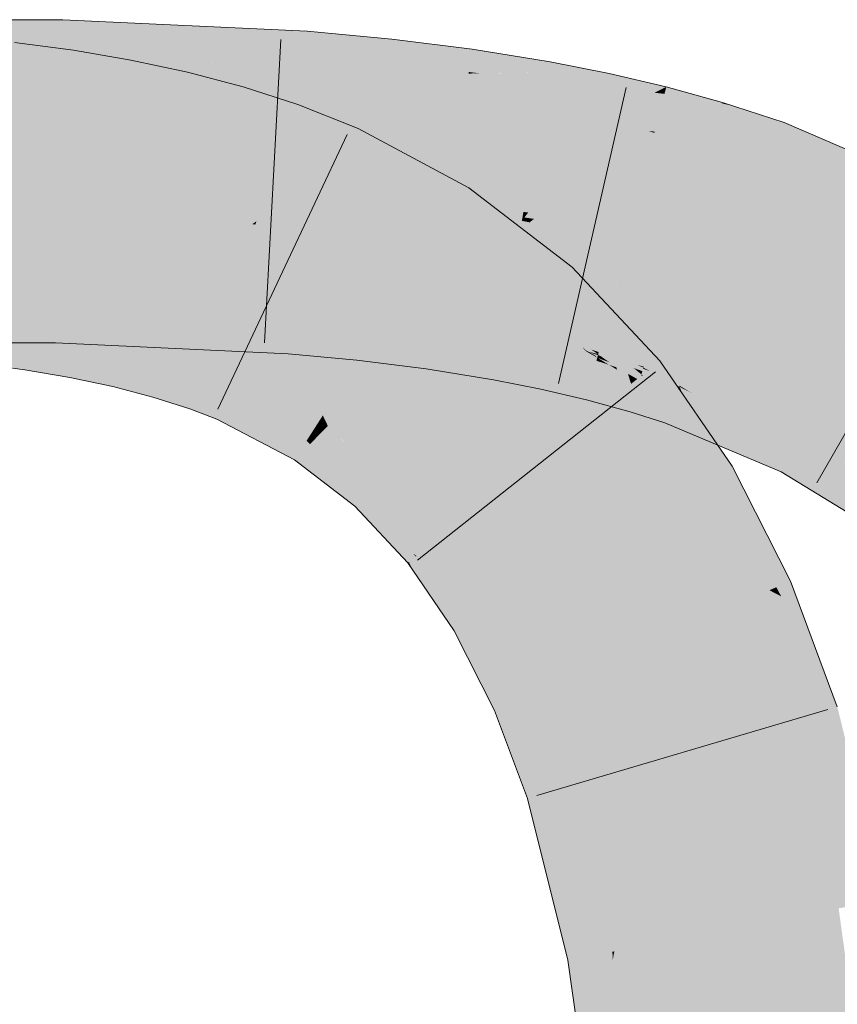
# Model space of a CAD drawing. Extents: x -620 to 3480, y 62 to 1112.
# Tile 272 of 288: x 200.431 to 201.063, y 943.365 to 944.127. Entities that reach past the tile are written whole.
import ezdxf

# ---------------------------------------------------------------- set-up
doc = ezdxf.new("R2010")
doc.units = 0
doc.layers.get('0').update_dxf_attribs({"lineweight": 13})
doc.layers.add('E_Leerrohr 25-A06GA2TQ8I', color=7, linetype='Continuous', lineweight=9, true_color=0xff8000)
doc.layers.add('E_Leerrohr 25-Shading', color=7, linetype='Continuous', lineweight=9, true_color=0xff8000)

# ---------------------------------------------------------------- blocks, each defined once
blk = doc.blocks.new('Shading-A06GA2BD8I', base_point=(267.54669, 773.50897))
at = {"layer": 'E_Leerrohr 25-Shading', "color": 34, "true_color": 0xb05800}
for points in [[(200.42567, 944.12732), (200.33728, 944.09076), (200.46324, 944.09241), (200.43652, 944.0907)], [(200.42567, 944.12732), (200.46324, 944.09241), (200.46405, 944.12732)], [(200.65303, 944.11853), (200.46405, 944.12732), (200.4893, 944.09454), (200.4633, 944.09485)], [(200.6516, 944.09381), (200.65303, 944.11853), (200.58676, 944.09332), (200.4893, 944.09454)], [(200.65303, 944.11853), (200.65158, 944.09375), (200.71873, 944.11243), (200.67523, 944.0929)], [(200.71873, 944.11243), (200.67523, 944.0929), (200.71645, 944.09143)], [(200.77821, 944.08691), (200.78076, 944.10461), (200.71645, 944.09143), (200.71873, 944.11243)], [(200.4668, 944.0675), (200.47234, 944.1037), (200.42258, 944.07349), (200.42665, 944.10986)], [(200.50977, 944.06018), (200.51666, 944.09613), (200.4668, 944.0675), (200.47234, 944.1037)], [(200.78738, 944.08588), (200.78076, 944.10461), (200.77821, 944.08691)], [(200.78738, 944.08588), (200.83963, 944.08649), (200.78076, 944.10461), (200.84113, 944.09491)], [(200.55197, 944.05115), (200.56046, 944.08679), (200.50977, 944.06018), (200.51666, 944.09613)], [(200.43652, 944.0907), (200.46321, 944.0907), (200.46324, 944.09241)], [(200.47523, 944.09247), (200.46321, 944.0907), (200.65158, 944.09375), (200.47519, 944.09015)], [(200.46324, 944.09241), (200.46321, 944.0907), (200.47523, 944.09247)], [(200.4633, 944.09485), (200.46324, 944.09241), (200.4893, 944.09454), (200.47523, 944.09247)], [(200.47519, 944.09015), (200.65091, 944.08197), (200.65158, 944.09375)], [(200.4893, 944.09454), (200.47523, 944.09247), (200.58676, 944.09332)], [(200.47523, 944.09247), (200.65158, 944.09375), (200.6516, 944.09381)], [(200.65158, 944.09375), (200.65091, 944.08197), (200.67523, 944.0929)], [(200.67523, 944.0929), (200.65091, 944.08197), (200.71548, 944.08276), (200.67577, 944.07965)], [(200.67523, 944.0929), (200.71548, 944.08276), (200.71645, 944.09143)], [(200.71548, 944.08276), (200.77805, 944.08575), (200.71645, 944.09143), (200.77821, 944.08691)], [(200.88666, 944.08539), (200.88675, 944.08582), (200.83963, 944.08649), (200.84113, 944.09491)], [(200.59334, 944.04028), (200.60359, 944.07538), (200.55197, 944.05115), (200.56046, 944.08679)], [(200.68272, 944.0802), (200.67577, 944.07965), (200.71535, 944.08142), (200.71475, 944.07605)], [(200.71548, 944.08276), (200.68272, 944.0802), (200.71535, 944.08142)], [(200.71535, 944.08142), (200.71475, 944.07605), (200.77745, 944.08154), (200.77557, 944.06842)], [(200.71548, 944.08276), (200.71535, 944.08142), (200.77805, 944.08575), (200.77745, 944.08154)], [(200.77745, 944.08154), (200.77557, 944.06842), (200.83833, 944.07916), (200.83473, 944.05884)], [(200.79039, 944.08588), (200.77805, 944.08575), (200.83833, 944.07916), (200.77745, 944.08154)], [(200.77805, 944.08575), (200.78738, 944.08588), (200.77821, 944.08691)], [(200.83963, 944.08649), (200.79039, 944.08588), (200.83897, 944.08276)], [(200.79039, 944.08588), (200.83833, 944.07916), (200.83897, 944.08276)], [(200.83897, 944.08276), (200.83833, 944.07916), (200.88503, 944.07788), (200.88451, 944.07544)], [(200.88666, 944.08539), (200.83963, 944.08649), (200.88503, 944.07788), (200.83897, 944.08276)], [(200.93106, 944.07544), (200.88675, 944.08582), (200.92421, 944.07208), (200.88503, 944.07788)], [(200.63371, 944.02728), (200.64597, 944.06177), (200.59334, 944.04028), (200.60359, 944.07538)], [(200.83833, 944.07916), (200.83473, 944.05884), (200.88451, 944.07544), (200.87901, 944.05005)], [(200.88451, 944.07544), (200.87901, 944.05005), (200.92189, 944.07092)], [(200.88503, 944.07788), (200.88451, 944.07544), (200.92421, 944.07208), (200.92189, 944.07092)], [(200.92999, 944.07123), (200.93106, 944.07544), (200.92421, 944.07208)], [(200.97409, 944.06268), (200.93106, 944.07544), (200.92999, 944.07123)], [(200.97409, 944.06268), (200.97435, 944.06262), (200.93106, 944.07544), (200.97458, 944.06342)], [(200.92189, 944.07092), (200.87901, 944.05005), (200.92223, 944.04083), (200.91702, 944.04114)], [(200.92967, 944.07001), (200.92999, 944.07123), (200.92189, 944.07092), (200.92421, 944.07208)], [(200.92189, 944.07092), (200.92223, 944.04083), (200.92967, 944.07001)], [(200.92223, 944.04083), (200.96655, 944.0365), (200.92967, 944.07001), (200.97435, 944.06262)], [(200.92967, 944.07001), (200.97409, 944.06268), (200.92999, 944.07123)], [(200.67665, 944.01025), (200.69267, 944.04315), (200.63371, 944.02728), (200.64597, 944.06177)], [(200.96655, 944.0365), (200.98273, 944.06073), (200.97435, 944.06262)], [(200.96655, 944.0365), (201.01515, 944.02942), (200.98273, 944.06073), (201.02245, 944.04773)], [(200.98273, 944.06073), (200.97458, 944.06342), (200.97435, 944.06262)], [(200.76726, 943.98004), (200.77834, 943.99725), (200.67686, 944.01068), (200.69267, 944.04315)], [(201.12885, 944.00214), (201.02245, 944.04773), (201.01515, 944.02942)], [(200.91702, 944.04114), (200.92201, 944.03992), (200.92223, 944.04083)], [(200.92201, 944.03992), (200.96411, 944.02832), (200.92223, 944.04083), (200.96655, 944.0365)], [(200.96411, 944.02832), (201.00891, 944.01373), (200.96655, 944.0365), (201.01515, 944.02942)], [(201.00891, 944.01373), (201.12885, 944.00214), (201.01515, 944.02942)], [(201.12885, 944.00214), (201.00891, 944.01373), (201.11903, 943.97095), (201.09599, 943.97644)], [(200.67665, 944.01025), (200.75856, 943.96649), (200.67686, 944.01068), (200.76726, 943.98004)], [(200.8546, 943.93195), (200.85817, 943.93585), (200.76726, 943.98004), (200.77834, 943.99725)], [(200.75856, 943.96649), (200.83354, 943.90875), (200.76726, 943.98004), (200.8546, 943.93195)], [(200.88493, 943.90723), (200.85817, 943.93585), (200.8546, 943.93195)], [(200.83354, 943.90875), (200.88493, 943.90723), (200.8546, 943.93195)], [(200.42567, 943.87738), (200.45827, 943.87738), (200.33728, 943.914), (200.45912, 943.914)], [(200.45912, 943.914), (200.45827, 943.87738), (200.6382, 943.90393), (200.61931, 943.86987)], [(200.64055, 943.90381), (200.64066, 943.90552), (200.45912, 943.914)], [(200.64066, 943.90552), (200.64055, 943.90381), (200.67139, 943.90259), (200.66933, 943.90051)], [(200.8981, 943.8642), (200.88493, 943.90723), (200.84549, 943.896), (200.83354, 943.90875)], [(200.92599, 943.86334), (200.88493, 943.90723), (200.91605, 943.85535), (200.8981, 943.8642)], [(200.44011, 943.89276), (200.40292, 943.89783), (200.43996, 943.89178), (200.40321, 943.89728)], [(200.61931, 943.86987), (200.63853, 943.86896), (200.6382, 943.90393), (200.64055, 943.90381)], [(200.64055, 943.90381), (200.63853, 943.86896), (200.66933, 943.90051)], [(200.66933, 943.90051), (200.63853, 943.86896), (200.69505, 943.89624), (200.69151, 943.86389)], [(200.67139, 943.90259), (200.66933, 943.90051), (200.68665, 943.8985)], [(200.66933, 943.90051), (200.69505, 943.89624), (200.68665, 943.8985)], [(200.67139, 943.90259), (200.67328, 943.9021), (200.6955, 943.90033), (200.69543, 943.89978)], [(200.67328, 943.9021), (200.69505, 943.89624), (200.69543, 943.89978)], [(200.69505, 943.89624), (200.7486, 943.88019), (200.69543, 943.89978), (200.75029, 943.89197)], [(200.75029, 943.89197), (200.75049, 943.89343), (200.69543, 943.89978), (200.6955, 943.90033)], [(200.40321, 943.89728), (200.40506, 943.89404), (200.43996, 943.89178), (200.43945, 943.88843)], [(200.40506, 943.89404), (200.42567, 943.85779), (200.43945, 943.88843), (200.43459, 943.85657)], [(200.43945, 943.88843), (200.47536, 943.88104), (200.43996, 943.89178), (200.47607, 943.88477)], [(200.47607, 943.88477), (200.47643, 943.88654), (200.43996, 943.89178), (200.44011, 943.89276)], [(200.69151, 943.86389), (200.7453, 943.85718), (200.69505, 943.89624), (200.7486, 943.88019)], [(200.7486, 943.88019), (200.79999, 943.86292), (200.75029, 943.89197), (200.80339, 943.88208)], [(200.75029, 943.89197), (200.80339, 943.88208), (200.75044, 943.89307), (200.80367, 943.88367)], [(200.80367, 943.88367), (200.80386, 943.88477), (200.75044, 943.89307), (200.75049, 943.89343)], [(200.8981, 943.8642), (200.84549, 943.896), (200.86131, 943.88232)], [(200.86131, 943.88232), (200.84549, 943.896), (200.85577, 943.88501), (200.85556, 943.88519)], [(200.43459, 943.85657), (200.46953, 943.85059), (200.43945, 943.88843), (200.47536, 943.88104)], [(200.47536, 943.88104), (200.5094, 943.87219), (200.47607, 943.88477), (200.51038, 943.87628)], [(200.47607, 943.88477), (200.51038, 943.87628), (200.47638, 943.88629), (200.51086, 943.87836)], [(200.51086, 943.87836), (200.51106, 943.87915), (200.47638, 943.88629), (200.47643, 943.88654)], [(200.80339, 943.88208), (200.84077, 943.87347), (200.80367, 943.88367), (200.84119, 943.87543)], [(200.84119, 943.87543), (200.8416, 943.87726), (200.80367, 943.88367), (200.80386, 943.88477)], [(200.87082, 943.87189), (200.85556, 943.88519), (200.86526, 943.87482)], [(200.85577, 943.88501), (200.86363, 943.87817), (200.86131, 943.88232), (200.86969, 943.87506)], [(200.46953, 943.85059), (200.50258, 943.84357), (200.47536, 943.88104), (200.5094, 943.87219)], [(200.50952, 943.87268), (200.54155, 943.86279), (200.51038, 943.87628), (200.54262, 943.86646)], [(200.51038, 943.87628), (200.54262, 943.86646), (200.51086, 943.87836), (200.54335, 943.86896)], [(200.54335, 943.86896), (200.54382, 943.87054), (200.51086, 943.87836), (200.51106, 943.87915)], [(200.7453, 943.85718), (200.79747, 943.84869), (200.7486, 943.88019), (200.79999, 943.86292)], [(200.79999, 943.86292), (200.83559, 943.84955), (200.80339, 943.88208), (200.84077, 943.87347)], [(200.84077, 943.87347), (200.87703, 943.86346), (200.84119, 943.87543), (200.87762, 943.86578)], [(200.84154, 943.87701), (200.84119, 943.87543), (200.86067, 943.87219)], [(200.86067, 943.87219), (200.84119, 943.87543), (200.87814, 943.86786), (200.87762, 943.86578)], [(200.8416, 943.87726), (200.84154, 943.87701), (200.86902, 943.87085), (200.86067, 943.87219)], [(200.86131, 943.88232), (200.86969, 943.87506), (200.8981, 943.8642), (200.89943, 943.85986)], [(200.86969, 943.87506), (200.86363, 943.87817), (200.8775, 943.86829), (200.87082, 943.87189)], [(200.86526, 943.87482), (200.86929, 943.87128), (200.87082, 943.87189), (200.87543, 943.86786)], [(200.87119, 943.86957), (200.86526, 943.87482), (200.86902, 943.87085)], [(200.89943, 943.85986), (200.86969, 943.87506), (200.90062, 943.85596), (200.8775, 943.86829)], [(200.50258, 943.84357), (200.53357, 943.83539), (200.5094, 943.87219), (200.54132, 943.862)], [(200.5094, 943.87219), (200.54132, 943.862), (200.50952, 943.87268), (200.54155, 943.86279)], [(200.54262, 943.86646), (200.57254, 943.8551), (200.54335, 943.86896), (200.57358, 943.85803)], [(200.54335, 943.86896), (200.57358, 943.85803), (200.54373, 943.87024), (200.57419, 943.85974)], [(200.57419, 943.85974), (200.57452, 943.86072), (200.54373, 943.87024), (200.54382, 943.87054)], [(200.83559, 943.84955), (200.86987, 943.83539), (200.84077, 943.87347), (200.87703, 943.86346)], [(200.86902, 943.87085), (200.86067, 943.87219), (200.87816, 943.86786), (200.87814, 943.86786)], [(200.90015, 943.84265), (200.90085, 943.8432), (200.86902, 943.87085), (200.87119, 943.86957)], [(200.86902, 943.87085), (200.89743, 943.84045), (200.90015, 943.84265)], [(200.87816, 943.86786), (200.87836, 943.86865), (200.86902, 943.87085)], [(200.87543, 943.86786), (200.86929, 943.87128), (200.87788, 943.86572), (200.87119, 943.86957)], [(200.8775, 943.86829), (200.87082, 943.87189), (200.88277, 943.86377), (200.87543, 943.86786)], [(200.87119, 943.86957), (200.90085, 943.8432), (200.87788, 943.86572), (200.9023, 943.84436)], [(200.87543, 943.86786), (200.9023, 943.84436), (200.88277, 943.86377), (200.90381, 943.84558)], [(200.90062, 943.85596), (200.8775, 943.86829), (200.90143, 943.85339), (200.88277, 943.86377)], [(200.87762, 943.86578), (200.87874, 943.86542), (200.87816, 943.86786), (200.87845, 943.86774)], [(200.87845, 943.86774), (200.87836, 943.86865), (200.87816, 943.86786)], [(200.87836, 943.86865), (200.91336, 943.85815), (200.90872, 943.86029)], [(200.87836, 943.86859), (200.91336, 943.85815), (200.87836, 943.86865)], [(200.87845, 943.86774), (200.87874, 943.86768), (200.87836, 943.86859), (200.88824, 943.86481)], [(200.87836, 943.86859), (200.88823, 943.86481), (200.91336, 943.85815), (200.91312, 943.85736)], [(200.88029, 943.86707), (200.87845, 943.86774), (200.88574, 943.86322), (200.87874, 943.86542)], [(200.87874, 943.86768), (200.91254, 943.85541), (200.88824, 943.86481), (200.91255, 943.85547)], [(200.53357, 943.83539), (200.56227, 943.82617), (200.54132, 943.862), (200.57088, 943.8504)], [(200.54132, 943.862), (200.57088, 943.8504), (200.54155, 943.86279), (200.57124, 943.85144)], [(200.54155, 943.86279), (200.57124, 943.85144), (200.54262, 943.86646), (200.57254, 943.8551)], [(200.57358, 943.85803), (200.59755, 943.8476), (200.57419, 943.85974), (200.59854, 943.84961)], [(200.59854, 943.84961), (200.59933, 943.85126), (200.57419, 943.85974), (200.57452, 943.86072)], [(200.79747, 943.84869), (200.83385, 943.84149), (200.79999, 943.86292), (200.83559, 943.84955)], [(200.86987, 943.83539), (200.88301, 943.82941), (200.87703, 943.86346), (200.87904, 943.86285)], [(200.87703, 943.86346), (200.87904, 943.86285), (200.87762, 943.86578), (200.87874, 943.86542)], [(200.88574, 943.86322), (200.87874, 943.86542), (200.88702, 943.8623)], [(200.89232, 943.85852), (200.88702, 943.8623), (200.87877, 943.86517), (200.87874, 943.86542)], [(200.87877, 943.86517), (200.87904, 943.86285), (200.88672, 943.86035)], [(200.89232, 943.85852), (200.87877, 943.86517), (200.88672, 943.86035)], [(200.90312, 943.82385), (200.87904, 943.86285), (200.88301, 943.82941)], [(200.90312, 943.82385), (200.89293, 943.85657), (200.87904, 943.86285), (200.88672, 943.86035)], [(200.90584, 943.85785), (200.88029, 943.86707), (200.90776, 943.85626), (200.88574, 943.86322)], [(200.88277, 943.86377), (200.90381, 943.84558), (200.90143, 943.85339)], [(200.90776, 943.85626), (200.88574, 943.86322), (200.91182, 943.85297), (200.88702, 943.8623)], [(200.89293, 943.85657), (200.89232, 943.85852), (200.88672, 943.86035)], [(200.91182, 943.85297), (200.88702, 943.8623), (200.91159, 943.85223), (200.89232, 943.85852)], [(200.88823, 943.86481), (200.91255, 943.85547), (200.91312, 943.85736)], [(200.91605, 943.85535), (200.8981, 943.8642), (200.91301, 943.85291), (200.89943, 943.85986)], [(200.91301, 943.85291), (200.89943, 943.85986), (200.91034, 943.85077), (200.90062, 943.85596)], [(200.91336, 943.85815), (200.91359, 943.85895), (200.90872, 943.86029)], [(200.94197, 943.84009), (200.92599, 943.86334), (200.91605, 943.85535)], [(200.57124, 943.85144), (200.59435, 943.841), (200.57254, 943.8551), (200.59605, 943.84448)], [(200.57254, 943.8551), (200.59605, 943.84448), (200.57358, 943.85803), (200.59755, 943.8476)], [(200.90694, 943.84808), (200.89232, 943.85852), (200.89293, 943.85657)], [(200.91159, 943.85223), (200.89232, 943.85852), (200.90976, 943.84607)], [(200.90976, 943.84607), (200.90694, 943.84808), (200.90312, 943.82385), (200.89293, 943.85657)], [(200.91034, 943.85077), (200.90062, 943.85596), (200.90858, 943.84937), (200.90143, 943.85339)], [(200.90143, 943.85339), (200.90381, 943.84558), (200.90858, 943.84937)], [(200.90776, 943.85626), (200.91237, 943.85486), (200.90584, 943.85785), (200.91254, 943.85541)], [(200.91182, 943.85297), (200.91237, 943.85486), (200.90776, 943.85626)], [(200.91917, 943.83911), (200.9135, 943.85156), (200.90976, 943.84607), (200.91159, 943.85223)], [(200.91301, 943.85291), (200.91034, 943.85077), (200.94765, 943.83185), (200.95338, 943.82349)], [(200.91182, 943.85297), (200.91159, 943.85223), (200.91289, 943.85205)], [(200.91289, 943.85205), (200.91159, 943.85223), (200.91324, 943.85175)], [(200.91159, 943.85223), (200.9135, 943.85156), (200.91324, 943.85175)], [(200.91237, 943.85486), (200.91182, 943.85297), (200.9249, 943.85028), (200.91289, 943.85205)], [(200.9249, 943.85028), (200.91255, 943.85547), (200.91237, 943.85486)], [(200.9249, 943.85028), (200.91312, 943.85736), (200.91255, 943.85547)], [(200.9249, 943.85028), (200.91289, 943.85205), (200.93884, 943.84412), (200.91324, 943.85175)], [(200.94765, 943.83185), (200.94197, 943.84009), (200.91301, 943.85291), (200.91605, 943.85535)], [(200.91925, 943.85522), (200.91336, 943.85815), (200.91312, 943.85736)], [(200.9249, 943.85028), (200.94049, 943.8446), (200.91312, 943.85736), (200.91925, 943.85522)], [(200.91336, 943.85815), (200.94356, 943.84949), (200.91359, 943.85895)], [(200.91336, 943.85815), (200.91341, 943.85815), (200.94356, 943.84949), (200.94299, 943.84808)], [(200.91341, 943.85815), (200.94144, 943.84418), (200.94299, 943.84808)], [(200.56227, 943.82617), (200.58333, 943.81836), (200.57088, 943.8504), (200.59378, 943.83984)], [(200.57088, 943.8504), (200.59378, 943.83984), (200.57124, 943.85144), (200.59435, 943.841)], [(200.59435, 943.841), (200.65361, 943.80304), (200.59605, 943.84448), (200.65579, 943.80646)], [(200.59605, 943.84448), (200.65579, 943.80646), (200.59755, 943.8476), (200.65814, 943.81012)], [(200.59755, 943.8476), (200.65814, 943.81012), (200.59854, 943.84961), (200.65991, 943.81287)], [(200.59854, 943.84961), (200.65991, 943.81287), (200.59921, 943.85101), (200.6615, 943.81531)], [(200.6615, 943.81531), (200.66304, 943.81775), (200.59921, 943.85101), (200.59933, 943.85126)], [(200.83385, 943.84149), (200.86931, 943.83319), (200.83559, 943.84955), (200.86987, 943.83539)], [(200.91853, 943.82581), (200.9023, 943.84436), (200.91185, 943.83044), (200.90085, 943.8432)], [(200.92572, 943.8208), (200.90381, 943.84558), (200.91853, 943.82581), (200.9023, 943.84436)], [(200.93002, 943.81549), (200.91917, 943.83911), (200.90312, 943.82385), (200.90976, 943.84607)], [(200.91034, 943.85077), (200.90381, 943.84558), (200.95338, 943.82349), (200.98203, 943.7818)], [(200.98203, 943.7818), (200.90381, 943.84558), (200.92572, 943.8208)], [(200.9135, 943.85156), (200.93884, 943.84412), (200.91324, 943.85175)], [(200.9366, 943.83197), (200.9135, 943.85156), (200.93483, 943.82758), (200.91917, 943.83911)], [(200.94038, 943.84149), (200.9135, 943.85156), (200.9366, 943.83197)], [(200.9135, 943.85156), (200.94038, 943.84149), (200.93884, 943.84412), (200.94072, 943.84235)], [(200.9249, 943.85028), (200.93884, 943.84412), (200.93831, 943.84467)], [(200.94116, 943.84344), (200.94144, 943.84418), (200.9249, 943.85028), (200.94049, 943.8446)], [(200.93884, 943.84412), (200.94116, 943.84344), (200.93831, 943.84467)], [(200.94144, 943.84418), (201.02715, 943.79144), (200.94299, 943.84808), (201.03403, 943.80493)], [(200.94347, 943.84924), (200.94299, 943.84808), (200.97266, 943.83594), (200.9912, 943.8252)], [(200.94356, 943.84949), (200.94347, 943.84924), (200.96487, 943.84045), (200.97266, 943.83594)], [(200.58333, 943.81836), (200.64326, 943.78693), (200.59378, 943.83984), (200.65262, 943.80151)], [(200.59378, 943.83984), (200.65262, 943.80151), (200.59435, 943.841), (200.65361, 943.80304)], [(200.90015, 943.84265), (200.89743, 943.84045), (200.90855, 943.8327)], [(200.90855, 943.8327), (200.89743, 943.84045), (200.9447, 943.79016), (200.95848, 943.76788)], [(200.95848, 943.76788), (200.89743, 943.84045), (200.90717, 943.82629)], [(200.91185, 943.83044), (200.90085, 943.8432), (200.90855, 943.8327), (200.90015, 943.84265)], [(200.91917, 943.83911), (200.93002, 943.81549), (200.93483, 943.82758)], [(200.99118, 943.78961), (200.94295, 943.84003), (200.9366, 943.83197), (200.94038, 943.84149)], [(200.94072, 943.84235), (200.94116, 943.84344), (200.93884, 943.84412)], [(200.94038, 943.84149), (200.94263, 943.84039), (200.94072, 943.84235)], [(200.94263, 943.84039), (200.94038, 943.84149), (200.94295, 943.84003)], [(200.94263, 943.84039), (200.94116, 943.84344), (200.94072, 943.84235)], [(200.95061, 943.8385), (200.94144, 943.84418), (200.94116, 943.84344)], [(200.94263, 943.84039), (200.97169, 943.82556), (200.94116, 943.84344), (200.95061, 943.8385)], [(200.97169, 943.82556), (200.94263, 943.84039), (201.02715, 943.79144), (200.94295, 943.84003)], [(201.02715, 943.79144), (200.94295, 943.84003), (201.01996, 943.7774), (200.99118, 943.78961)], [(200.96487, 943.84045), (200.97266, 943.83594), (201.03665, 943.81), (201.03528, 943.80737)], [(200.86931, 943.83319), (200.88301, 943.82941), (200.86987, 943.83539)], [(200.91185, 943.83044), (200.90855, 943.8327), (200.93979, 943.7981), (200.9447, 943.79016)], [(200.93979, 943.7981), (200.93246, 943.80994), (200.91185, 943.83044), (200.91853, 943.82581)], [(200.97446, 943.79669), (200.9366, 943.83197), (200.97073, 943.79828), (200.93483, 943.82758)], [(200.99118, 943.78961), (200.9366, 943.83197), (200.97446, 943.79669)], [(200.97266, 943.83594), (200.9912, 943.8252), (201.03528, 943.80737), (201.03403, 943.80493)], [(200.90717, 943.82629), (200.95052, 943.76318), (200.95848, 943.76788)], [(200.93246, 943.80994), (200.92572, 943.8208), (200.91853, 943.82581)], [(200.93483, 943.82758), (200.93002, 943.81549), (200.97073, 943.79828)], [(200.66466, 943.80847), (200.66916, 943.81299), (200.65991, 943.81287), (200.66304, 943.81775)], [(200.98203, 943.7818), (200.92572, 943.8208), (200.96776, 943.77338)], [(200.96776, 943.77338), (200.92572, 943.8208), (200.96562, 943.77209), (200.93246, 943.80994)], [(200.65648, 943.80023), (200.65929, 943.80304), (200.65361, 943.80304), (200.65579, 943.80646)], [(200.65579, 943.80646), (200.65929, 943.80304), (200.65814, 943.81012), (200.66234, 943.80615)], [(200.65814, 943.81012), (200.66234, 943.80615), (200.65991, 943.81287), (200.66466, 943.80847)], [(200.65929, 943.80304), (200.70091, 943.76282), (200.66234, 943.80615), (200.70428, 943.76654)], [(200.66234, 943.80615), (200.70428, 943.76654), (200.66466, 943.80847), (200.707, 943.76953)], [(200.707, 943.76953), (200.70984, 943.77264), (200.66466, 943.80847), (200.66916, 943.81299)], [(200.66916, 943.81299), (200.67128, 943.81091), (200.71465, 943.77795), (200.71313, 943.77631)], [(200.67128, 943.81091), (200.70984, 943.77264), (200.71313, 943.77631)], [(200.96562, 943.77209), (200.93246, 943.80994), (200.96338, 943.77075), (200.93979, 943.7981)], [(201.03528, 943.80737), (201.03403, 943.80493), (201.0688, 943.7843), (201.06128, 943.78558)], [(201.0688, 943.7843), (201.0789, 943.78259), (201.03528, 943.80737), (201.03665, 943.81)], [(201.0789, 943.78259), (201.0829, 943.78186), (201.03665, 943.81)], [(200.65262, 943.80151), (200.64326, 943.78693), (200.65521, 943.79895)], [(200.65521, 943.79895), (200.64326, 943.78693), (200.69669, 943.75818), (200.69002, 943.75085)], [(200.65361, 943.80304), (200.65262, 943.80151), (200.65648, 943.80023), (200.65521, 943.79895)], [(200.65648, 943.80023), (200.65521, 943.79895), (200.69817, 943.75983), (200.69669, 943.75818)], [(200.69817, 943.75983), (200.70091, 943.76282), (200.65648, 943.80023), (200.65929, 943.80304)], [(201.03403, 943.80493), (201.02715, 943.79144), (201.06128, 943.78558)], [(200.96338, 943.77075), (200.93979, 943.7981), (200.9619, 943.7699), (200.9447, 943.79016)], [(201.01996, 943.7774), (201.09401, 943.73236), (201.02715, 943.79144), (201.09604, 943.73523)], [(201.06128, 943.78558), (201.02715, 943.79144), (201.10822, 943.75232), (201.09604, 943.73523)], [(200.9447, 943.79016), (200.95848, 943.76788), (200.9619, 943.7699)], [(201.0688, 943.7843), (201.06128, 943.78558), (201.11053, 943.75555), (201.10822, 943.75232)], [(200.70984, 943.77264), (200.74855, 943.72113), (200.71313, 943.77631), (200.75432, 943.72577)], [(200.71313, 943.77631), (200.75432, 943.72577), (200.71465, 943.77795), (200.75775, 943.72852)], [(200.75775, 943.72852), (200.75949, 943.72992), (200.71465, 943.77795)], [(201.02437, 943.69177), (201.02716, 943.69299), (200.96776, 943.77338), (200.98203, 943.7818)], [(200.70984, 943.77264), (200.70428, 943.76654), (200.71852, 943.76111), (200.71037, 943.75812)], [(200.9619, 943.7699), (200.95848, 943.76788), (201.01627, 943.68823), (201.01091, 943.68591)], [(201.01857, 943.68927), (200.96338, 943.77075), (201.01627, 943.68823), (200.9619, 943.7699)], [(201.02162, 943.69061), (200.96562, 943.77209), (201.01857, 943.68927), (200.96338, 943.77075)], [(200.96776, 943.77338), (200.96562, 943.77209), (201.02437, 943.69177), (201.02162, 943.69061)], [(200.73383, 943.70935), (200.73705, 943.71191), (200.69817, 943.75983), (200.70091, 943.76282)], [(200.70428, 943.76654), (200.70091, 943.76282), (200.71037, 943.75812), (200.70551, 943.75635)], [(200.71852, 943.76111), (200.70551, 943.75635), (200.73766, 943.7124), (200.73538, 943.71423)], [(200.71852, 943.76111), (200.73766, 943.7124), (200.74855, 943.72113)], [(200.95052, 943.76318), (200.99361, 943.67834), (200.95848, 943.76788), (201.01091, 943.68591)], [(200.69669, 943.75818), (200.69002, 943.75085), (200.73189, 943.70776), (200.73091, 943.70697)], [(200.69817, 943.75983), (200.69669, 943.75818), (200.73383, 943.70935), (200.73189, 943.70776)], [(200.74855, 943.72113), (200.78128, 943.66302), (200.75432, 943.72577), (200.78722, 943.6665)], [(200.75432, 943.72577), (200.78722, 943.6665), (200.75775, 943.72852), (200.79274, 943.6698)], [(200.75775, 943.72852), (200.79274, 943.6698), (200.75949, 943.72992), (200.79654, 943.67206)], [(200.79654, 943.67206), (200.79839, 943.67316), (200.75949, 943.72992)], [(200.75699, 943.69043), (200.74855, 943.72113), (200.73766, 943.7124)], [(200.78128, 943.66302), (200.74855, 943.72113), (200.78122, 943.66296), (200.75699, 943.69043)], [(200.73189, 943.70776), (200.73091, 943.70697), (200.73537, 943.7005)], [(200.73383, 943.70935), (200.73189, 943.70776), (200.74455, 943.68707), (200.73537, 943.7005)], [(200.74455, 943.68707), (200.75987, 943.66473), (200.73383, 943.70935), (200.73705, 943.71191)], [(200.73538, 943.71423), (200.73705, 943.71191), (200.73766, 943.7124)], [(200.73705, 943.71191), (200.75699, 943.69043), (200.73766, 943.7124)], [(200.73705, 943.71191), (200.75987, 943.66473), (200.75699, 943.69043), (200.76688, 943.65448)], [(201.03438, 943.67358), (201.02716, 943.69299), (201.02437, 943.69177)], [(200.75699, 943.69043), (200.76688, 943.65448), (200.78122, 943.66296)], [(200.99361, 943.67834), (201.02834, 943.58521), (201.01091, 943.68591), (201.05428, 943.59283)], [(201.01627, 943.68823), (201.01091, 943.68591), (201.02002, 943.68115)], [(201.06345, 943.59558), (201.01091, 943.68591), (201.05428, 943.59283)], [(201.01091, 943.68591), (201.06345, 943.59558), (201.02002, 943.68115), (201.05641, 943.61224)], [(201.02406, 943.67902), (201.01857, 943.68927), (201.02002, 943.68115), (201.01627, 943.68823)], [(201.0295, 943.67615), (201.02162, 943.69061), (201.02406, 943.67902), (201.01857, 943.68927)], [(201.02437, 943.69177), (201.02162, 943.69061), (201.03438, 943.67358), (201.0295, 943.67615)], [(201.05641, 943.61224), (201.04364, 943.64258), (201.02002, 943.68115), (201.02406, 943.67902)], [(201.04364, 943.64258), (201.0295, 943.67615), (201.02406, 943.67902)], [(200.78722, 943.6665), (200.81223, 943.599), (200.79274, 943.6698), (200.81982, 943.60229)], [(200.79274, 943.6698), (200.81982, 943.60229), (200.79654, 943.67206), (200.82585, 943.60498)], [(200.79654, 943.67206), (200.82585, 943.60498), (200.79837, 943.6731), (200.82982, 943.60669)], [(200.82982, 943.60669), (200.83165, 943.60748), (200.79837, 943.6731), (200.79839, 943.67316)], [(201.03438, 943.67358), (201.0295, 943.67615), (201.04193, 943.65338)], [(201.04193, 943.65338), (201.0295, 943.67615), (201.05113, 943.62866), (201.04364, 943.64258)], [(200.76688, 943.65448), (200.79811, 943.59283), (200.78128, 943.66302), (200.80887, 943.59753)], [(200.78128, 943.66302), (200.80887, 943.59753), (200.78722, 943.6665), (200.81223, 943.599)], [(201.05113, 943.62866), (201.04364, 943.64258), (201.05919, 943.60699), (201.05641, 943.61224)], [(201.05641, 943.61224), (201.06345, 943.59558), (201.05919, 943.60699)], [(200.81223, 943.599), (200.82332, 943.55145), (200.81982, 943.60229), (200.82684, 943.5752)], [(200.81982, 943.60229), (200.82684, 943.5752), (200.82585, 943.60498), (200.82944, 943.59259)], [(200.82944, 943.59259), (200.83165, 943.60748), (200.82585, 943.60498)], [(200.85883, 943.53503), (200.83165, 943.60748), (200.84705, 943.53156), (200.82944, 943.59259)], [(200.79811, 943.59283), (200.82372, 943.52466), (200.80887, 943.59753), (200.83104, 943.52679)], [(200.80887, 943.59753), (200.82332, 943.55145), (200.81223, 943.599)], [(201.05428, 943.59283), (201.02834, 943.58521), (201.06541, 943.43988), (201.06084, 943.45435)], [(201.05428, 943.59283), (201.08511, 943.49384), (201.06345, 943.59558), (201.09479, 943.46936)], [(201.05428, 943.59283), (201.06541, 943.43988), (201.09985, 943.44647)], [(200.82944, 943.59259), (200.82684, 943.5752), (200.84705, 943.53156), (200.83878, 943.52911)], [(200.82684, 943.5752), (200.82332, 943.55145), (200.83878, 943.52911), (200.83104, 943.52679)], [(200.88266, 943.43933), (200.85883, 943.53503), (200.84151, 943.50665), (200.83878, 943.52911)], [(200.83104, 943.52679), (200.82372, 943.52466), (200.84982, 943.43658), (200.84576, 943.43622)], [(200.83878, 943.52911), (200.83104, 943.52679), (200.84151, 943.50665)], [(200.84982, 943.43658), (200.85007, 943.43658), (200.83104, 943.52679), (200.84151, 943.50665)], [(200.85007, 943.43658), (200.87675, 943.43884), (200.84151, 943.50665)], [(200.88266, 943.43933), (200.84151, 943.50665), (200.87675, 943.43884)], [(201.06084, 943.45435), (201.06448, 943.4397), (201.06541, 943.43988)], [(200.84576, 943.43622), (200.8549, 943.3996), (200.84982, 943.43658), (200.85742, 943.40002)], [(200.88937, 943.40619), (200.88835, 943.41656), (200.84982, 943.43658), (200.87675, 943.43884)], [(200.88937, 943.40619), (200.84982, 943.43658), (200.85742, 943.40002)], [(200.87675, 943.43884), (200.88835, 943.41656), (200.88266, 943.43933)], [(200.88835, 943.41656), (200.88937, 943.40619), (200.89043, 943.40637)], [(200.89043, 943.40637), (200.89085, 943.40643), (200.88835, 943.41656)], [(200.88937, 943.40619), (200.85742, 943.40002), (200.88966, 943.40009), (200.86977, 943.29401)], [(200.89043, 943.40637), (200.88937, 943.40619), (200.89058, 943.40497), (200.88966, 943.40009)], [(200.90622, 943.26654), (200.89058, 943.40497), (200.89597, 943.26587), (200.88966, 943.40009)], [(200.89058, 943.40497), (200.89085, 943.40643), (200.89043, 943.40637)], [(200.89085, 943.40643), (200.89058, 943.40497), (200.90742, 943.2666), (200.90622, 943.26654)], [(200.91045, 943.26685), (200.89085, 943.40643), (200.90742, 943.2666)], [(200.8549, 943.3996), (200.86977, 943.29401), (200.85742, 943.40002)], [(200.88966, 943.40009), (200.86977, 943.29401), (200.89597, 943.26587), (200.87392, 943.26447)]]:
    blk.add_solid(points, dxfattribs=at)
at = {"layer": 'E_Leerrohr 25-Shading', "color": 30, "true_color": 0xf57b00}
for points in [[(200.43652, 944.0907), (200.36661, 944.09076), (200.4227, 944.00238), (200.3573, 944.00238)], [(200.4227, 944.00238), (200.46117, 944.00232), (200.43652, 944.0907), (200.46321, 944.0907)], [(200.46169, 944.02496), (200.46117, 944.00232), (200.47519, 944.09015), (200.65091, 944.08197)], [(200.46321, 944.0907), (200.46169, 944.02496), (200.47519, 944.09015)], [(200.65091, 944.08197), (200.46117, 944.00232), (200.64941, 944.05627), (200.58829, 943.99933)], [(200.67577, 944.07965), (200.65091, 944.08197), (200.64941, 944.05627)], [(200.45514, 943.99115), (200.4668, 944.0675), (200.41368, 943.99396), (200.42258, 944.07349)], [(200.67577, 944.07965), (200.64578, 943.99377), (200.71475, 944.07605), (200.70528, 943.98956)], [(200.64769, 944.02673), (200.64578, 943.99377), (200.67171, 944.07605), (200.67577, 944.07965)], [(200.64941, 944.05627), (200.64769, 944.02673), (200.67171, 944.07605)], [(200.76355, 943.98456), (200.77557, 944.06842), (200.70528, 943.98956), (200.71475, 944.07605)], [(200.49585, 943.98773), (200.50977, 944.06018), (200.45514, 943.99115), (200.4668, 944.0675)], [(200.82051, 943.97864), (200.83473, 944.05884), (200.76355, 943.98456), (200.77557, 944.06842)], [(200.53587, 943.98346), (200.55197, 944.05115), (200.49585, 943.98773), (200.50977, 944.06018)], [(200.83473, 944.05884), (200.82051, 943.97864), (200.87901, 944.05005), (200.82419, 943.97821)], [(200.57527, 943.97839), (200.59334, 944.04028), (200.53587, 943.98346), (200.55197, 944.05115)], [(200.64941, 944.05627), (200.5853, 943.99658), (200.64769, 944.02673), (200.63287, 943.99432)], [(200.87901, 944.05005), (200.82419, 943.97821), (200.86926, 944.005), (200.83356, 943.97705)], [(200.91702, 944.04114), (200.87901, 944.05005), (200.86926, 944.005)], [(200.59334, 944.04028), (200.57527, 943.97839), (200.63371, 944.02728), (200.58762, 943.97644)], [(200.86031, 943.96368), (200.90018, 943.95428), (200.91702, 944.04114), (200.92201, 944.03992)], [(200.86031, 943.96368), (200.91702, 944.04114), (200.86926, 944.005)], [(200.93947, 943.94574), (200.96411, 944.02832), (200.90036, 943.95496), (200.92201, 944.03992)], [(200.63371, 944.02728), (200.58762, 943.97644), (200.61417, 943.97223)], [(200.67407, 944.01123), (200.63371, 944.02728), (200.61391, 943.9715)], [(200.97787, 943.93573), (201.00891, 944.01373), (200.93947, 943.94574), (200.96411, 944.02832)], [(200.63287, 943.99432), (200.64578, 943.99377), (200.64769, 944.02673)], [(201.00891, 944.01373), (200.97787, 943.93573), (201.09599, 943.97644), (201.01215, 943.92517)], [(200.61391, 943.9715), (200.61296, 943.96887), (200.67407, 944.01123), (200.62686, 943.96588)], [(200.67407, 944.01123), (200.62686, 943.96588), (200.67665, 944.01025), (200.65244, 943.96039)], [(200.73933, 943.93652), (200.75856, 943.96649), (200.65244, 943.96039), (200.67665, 944.01025)], [(200.82532, 943.97058), (200.86031, 943.96368), (200.86926, 944.005)], [(200.33728, 943.914), (200.45912, 943.914), (200.30067, 944.00244), (200.46117, 944.00232)], [(200.46117, 944.00232), (200.46103, 943.99634), (200.5853, 943.99658), (200.55811, 943.97876)], [(200.46117, 944.00232), (200.5853, 943.99658), (200.58829, 943.99933)], [(200.41275, 943.98566), (200.45346, 943.98016), (200.41368, 943.99396), (200.45514, 943.99115)], [(200.45346, 943.98016), (200.4931, 943.97339), (200.45514, 943.99115), (200.49585, 943.98773)], [(200.46103, 943.99634), (200.45912, 943.914), (200.55811, 943.97876)], [(200.5853, 943.99658), (200.55811, 943.97876), (200.61073, 943.96924)], [(200.64238, 943.93524), (200.64578, 943.99377), (200.5853, 943.99658)], [(200.67139, 943.90259), (200.64578, 943.99377), (200.64238, 943.93524)], [(200.68842, 943.99078), (200.64578, 943.99377), (200.68785, 943.98981)], [(200.64578, 943.99377), (200.70424, 943.98016), (200.68785, 943.98981)], [(200.64578, 943.99377), (200.67139, 943.90259), (200.70424, 943.98016), (200.6955, 943.90033)], [(200.70528, 943.98956), (200.68842, 943.99078), (200.70512, 943.98816), (200.68785, 943.98981)], [(200.70424, 943.98016), (200.70512, 943.98816), (200.68785, 943.98981)], [(200.70512, 943.98816), (200.76303, 943.9809), (200.70528, 943.98956), (200.76355, 943.98456)], [(200.44011, 943.89276), (200.45346, 943.98016), (200.40292, 943.89783), (200.41275, 943.98566)], [(200.4957, 943.98694), (200.4931, 943.97339), (200.53548, 943.98181), (200.53152, 943.96515)], [(200.49585, 943.98773), (200.4957, 943.98694), (200.53587, 943.98346), (200.53548, 943.98181)], [(200.53152, 943.96515), (200.56857, 943.95538), (200.53587, 943.98346), (200.57527, 943.97839)], [(200.75821, 943.94727), (200.76303, 943.9809), (200.70424, 943.98016), (200.70512, 943.98816)], [(200.76315, 943.98181), (200.76303, 943.9809), (200.81979, 943.97455), (200.81931, 943.9718)], [(200.76355, 943.98456), (200.76315, 943.98181), (200.82051, 943.97864), (200.81979, 943.97455)], [(200.47643, 943.88654), (200.4931, 943.97339), (200.44011, 943.89276), (200.45346, 943.98016)], [(200.55811, 943.97876), (200.45912, 943.914), (200.64238, 943.93524), (200.64066, 943.90552)], [(200.55811, 943.97876), (200.64238, 943.93524), (200.61073, 943.96924)], [(200.57527, 943.97839), (200.56857, 943.95538), (200.58762, 943.97644)], [(200.58762, 943.97644), (200.56857, 943.95538), (200.61391, 943.9715), (200.58415, 943.95038)], [(200.58762, 943.97644), (200.61391, 943.9715), (200.61417, 943.97223)], [(200.6955, 943.90033), (200.75049, 943.89343), (200.70424, 943.98016), (200.75821, 943.94727)], [(200.8092, 943.91492), (200.81931, 943.9718), (200.75821, 943.94727), (200.76303, 943.9809)], [(200.81979, 943.97455), (200.81931, 943.9718), (200.82124, 943.97437)], [(200.82124, 943.97437), (200.81931, 943.9718), (200.82869, 943.97327), (200.82532, 943.97058)], [(200.82419, 943.97821), (200.82051, 943.97864), (200.82124, 943.97437), (200.81979, 943.97455)], [(200.83356, 943.97705), (200.82419, 943.97821), (200.82869, 943.97327), (200.82124, 943.97437)], [(201.00362, 943.91992), (201.07692, 943.88867), (201.09599, 943.97644), (201.1172, 943.96741)], [(200.51106, 943.87915), (200.53152, 943.96515), (200.47643, 943.88654), (200.4931, 943.97339)], [(200.61072, 943.96924), (200.58415, 943.95038), (200.61296, 943.96887), (200.60413, 943.94397)], [(200.61296, 943.96887), (200.60413, 943.94397), (200.62686, 943.96588)], [(200.61391, 943.9715), (200.61072, 943.96924), (200.61296, 943.96887)], [(200.8289, 943.90369), (200.83354, 943.90875), (200.73933, 943.93652), (200.75856, 943.96649)], [(200.81931, 943.9718), (200.8092, 943.91492), (200.82532, 943.97058), (200.81108, 943.9137)], [(200.82532, 943.97058), (200.81108, 943.9137), (200.8539, 943.93408), (200.84468, 943.89154)], [(200.8539, 943.93408), (200.86031, 943.96368), (200.82532, 943.97058)], [(200.54382, 943.87054), (200.56857, 943.95538), (200.51106, 943.87915), (200.53152, 943.96515)], [(200.62686, 943.96588), (200.60413, 943.94397), (200.65244, 943.96039), (200.638, 943.93073)], [(200.65233, 943.96021), (200.638, 943.93073), (200.73801, 943.93451), (200.7108, 943.89209)], [(200.65244, 943.96039), (200.65233, 943.96021), (200.73933, 943.93652), (200.73801, 943.93451)], [(200.88466, 943.89343), (200.90018, 943.95428), (200.8539, 943.93408), (200.86031, 943.96368)], [(200.57028, 943.95483), (200.56857, 943.95538), (200.56096, 943.90448), (200.55521, 943.90961)], [(200.57028, 943.95483), (200.56096, 943.90448), (200.57999, 943.9422)], [(200.57999, 943.9422), (200.58415, 943.95038), (200.57028, 943.95483)], [(200.90459, 943.90582), (200.90018, 943.95428), (200.8913, 943.91943)], [(200.90018, 943.95428), (200.93886, 943.9436), (200.90036, 943.95496), (200.93947, 943.94574)], [(200.90018, 943.95428), (200.90459, 943.90582), (200.93886, 943.9436), (200.92218, 943.88776)], [(200.58415, 943.95038), (200.57999, 943.9422), (200.59898, 943.9295), (200.59602, 943.9212)], [(200.59898, 943.9295), (200.60413, 943.94397), (200.58415, 943.95038)], [(200.6212, 943.89624), (200.638, 943.93073), (200.59898, 943.9295), (200.60413, 943.94397)], [(200.75821, 943.94727), (200.75618, 943.93304), (200.8092, 943.91492), (200.80756, 943.90564)], [(200.94788, 943.86035), (200.97623, 943.93158), (200.92218, 943.88776), (200.93886, 943.9436)], [(200.93886, 943.9436), (200.97623, 943.93158), (200.93947, 943.94574), (200.97787, 943.93573)], [(200.59602, 943.9212), (200.57999, 943.9422), (200.58311, 943.88483), (200.56096, 943.90448)], [(200.73933, 943.93652), (200.73801, 943.93451), (200.8289, 943.90369), (200.82555, 943.89996)], [(201.01215, 943.92517), (200.97787, 943.93573), (201.00671, 943.92181), (200.97653, 943.93237)], [(200.59898, 943.9295), (200.59602, 943.9212), (200.6212, 943.89624), (200.61902, 943.89172)], [(200.66525, 943.82117), (200.7108, 943.89209), (200.6212, 943.89624), (200.638, 943.93073)], [(200.64066, 943.90552), (200.67139, 943.90259), (200.64238, 943.93524)], [(200.73785, 943.93427), (200.7108, 943.89209), (200.82314, 943.89734), (200.77409, 943.84338)], [(200.82555, 943.89996), (200.73801, 943.93451), (200.82314, 943.89734), (200.73785, 943.93427)], [(200.75618, 943.93304), (200.75049, 943.89343), (200.80756, 943.90564), (200.80386, 943.88477)], [(200.87762, 943.87061), (200.8539, 943.93408), (200.87306, 943.87213), (200.84468, 943.89154)], [(200.88466, 943.89343), (200.8539, 943.93408), (200.87875, 943.87024), (200.87762, 943.87061)], [(200.97623, 943.93158), (200.94788, 943.86035), (201.00362, 943.91992), (200.95035, 943.85748)], [(200.97653, 943.93237), (200.97623, 943.93158), (201.00671, 943.92181), (201.00362, 943.91992)], [(200.61902, 943.89172), (200.59602, 943.9212), (200.606, 943.86499), (200.58311, 943.88483)], [(200.81108, 943.9137), (200.8092, 943.91492), (200.8089, 943.90491), (200.80756, 943.90564)], [(200.84468, 943.89154), (200.81108, 943.9137), (200.84341, 943.88568), (200.8089, 943.90491)], [(200.88466, 943.89343), (200.90872, 943.86029), (200.8913, 943.91943), (200.90459, 943.90582)], [(201.00362, 943.91992), (200.95035, 943.85748), (201.03665, 943.81), (200.96487, 943.84045)], [(201.00362, 943.91992), (201.03665, 943.81), (201.05234, 943.8407)], [(201.05234, 943.8407), (201.07692, 943.88867), (201.00362, 943.91992)], [(200.55521, 943.90961), (200.54382, 943.87054), (200.56096, 943.90448)], [(200.80756, 943.90564), (200.80386, 943.88477), (200.8089, 943.90491)], [(200.83354, 943.90875), (200.8289, 943.90369), (200.84549, 943.896)], [(200.90459, 943.90582), (200.90872, 943.86029), (200.92218, 943.88776), (200.91359, 943.85895)], [(200.56096, 943.90448), (200.54382, 943.87054), (200.58311, 943.88483), (200.57452, 943.86072)], [(200.82555, 943.89996), (200.77409, 943.84338), (200.85556, 943.88519), (200.89743, 943.84045)], [(200.8089, 943.90491), (200.80386, 943.88477), (200.84341, 943.88568), (200.8416, 943.87726)], [(200.84549, 943.896), (200.8289, 943.90369), (200.85556, 943.88519), (200.82555, 943.89996)], [(200.66525, 943.82117), (200.61902, 943.89172), (200.66304, 943.81775), (200.606, 943.86499)], [(200.6212, 943.89624), (200.61902, 943.89172), (200.63626, 943.87061)], [(200.61902, 943.89172), (200.66525, 943.82117), (200.63626, 943.87061)], [(200.66916, 943.81299), (200.7108, 943.89209), (200.66525, 943.82117)], [(200.66916, 943.81299), (200.71465, 943.77795), (200.7108, 943.89209), (200.77409, 943.84338)], [(200.87801, 943.86871), (200.84468, 943.89154), (200.86902, 943.87085), (200.84341, 943.88568)], [(200.88466, 943.89343), (200.87875, 943.87024), (200.90851, 943.8606)], [(200.58311, 943.88483), (200.57452, 943.86072), (200.606, 943.86499), (200.59933, 943.85126)], [(200.84341, 943.88568), (200.8416, 943.87726), (200.86902, 943.87085)], [(200.91359, 943.85895), (200.94356, 943.84949), (200.92218, 943.88776), (200.94788, 943.86035)], [(201.05234, 943.8407), (201.0829, 943.78186), (201.07117, 943.87744), (201.07831, 943.86395)], [(200.87836, 943.86865), (200.87762, 943.87061), (200.87801, 943.86871), (200.87306, 943.87213)], [(200.87762, 943.87061), (200.87836, 943.86865), (200.87875, 943.87024)], [(200.87875, 943.87024), (200.87836, 943.86865), (200.90851, 943.8606), (200.90872, 943.86029)], [(200.606, 943.86499), (200.59933, 943.85126), (200.66304, 943.81775)], [(200.94788, 943.86035), (200.94356, 943.84949), (200.95035, 943.85748)], [(200.95035, 943.85748), (200.94356, 943.84949), (200.96487, 943.84045)], [(200.77409, 943.84338), (200.71465, 943.77795), (200.80617, 943.80902), (200.80818, 943.79535)], [(200.77409, 943.84338), (200.81734, 943.79706), (200.89743, 943.84045), (200.86494, 943.81439)], [(200.90717, 943.82629), (200.89743, 943.84045), (200.86494, 943.81439)], [(201.03665, 943.81), (201.0829, 943.78186), (201.05234, 943.8407)], [(200.90717, 943.82629), (200.82846, 943.78516), (200.95052, 943.76318), (200.87975, 943.72125)], [(200.82846, 943.78516), (200.90717, 943.82629), (200.86494, 943.81439)], [(200.66304, 943.81775), (200.66916, 943.81299), (200.66525, 943.82117)], [(200.81734, 943.79706), (200.82846, 943.78516), (200.86494, 943.81439)], [(200.80818, 943.79535), (200.81734, 943.79706), (200.80617, 943.80902)], [(200.80818, 943.79535), (200.71465, 943.77795), (200.81166, 943.77173), (200.75949, 943.72992)], [(200.81734, 943.79706), (200.80818, 943.79535), (200.82327, 943.78101), (200.81166, 943.77173)], [(200.82327, 943.78101), (200.82846, 943.78516), (200.81734, 943.79706)], [(200.84601, 943.70129), (200.87445, 943.71814), (200.82327, 943.78101), (200.82846, 943.78516)], [(200.82846, 943.78516), (200.87445, 943.71814), (200.87975, 943.72125)], [(200.82327, 943.78101), (200.81166, 943.77173), (200.84601, 943.70129), (200.82602, 943.68945)], [(200.82602, 943.68945), (200.81166, 943.77173), (200.80696, 943.67822), (200.78412, 943.74963)], [(200.91263, 943.64294), (200.99361, 943.67834), (200.87445, 943.71814), (200.95052, 943.76318)], [(200.78412, 943.74963), (200.75949, 943.72992), (200.80696, 943.67822), (200.79839, 943.67316)], [(200.86324, 943.62128), (200.91263, 943.64294), (200.84601, 943.70129), (200.87445, 943.71814)], [(200.84601, 943.70129), (200.82602, 943.68945), (200.86324, 943.62128), (200.84161, 943.61182)], [(200.84161, 943.61182), (200.82602, 943.68945), (200.83165, 943.60748), (200.80696, 943.67822)], [(200.80696, 943.67822), (200.79839, 943.67316), (200.83165, 943.60748)], [(200.94359, 943.56012), (201.02834, 943.58521), (200.91263, 943.64294), (200.99361, 943.67834)], [(200.87604, 943.54016), (200.94359, 943.56012), (200.86324, 943.62128), (200.91263, 943.64294)], [(200.86324, 943.62128), (200.84161, 943.61182), (200.87604, 943.54016), (200.85883, 943.53503)], [(200.84161, 943.61182), (200.83165, 943.60748), (200.85883, 943.53503)], [(200.94359, 943.56012), (200.97176, 943.44684), (201.02834, 943.58521), (201.06084, 943.45435)], [(200.88835, 943.41656), (200.94359, 943.56012), (200.87604, 943.54016)], [(200.96349, 943.46973), (200.94359, 943.56012), (200.89085, 943.40643), (200.88835, 943.41656)], [(200.96429, 943.47687), (200.94359, 943.56012), (200.96349, 943.46973)], [(200.87604, 943.54016), (200.85883, 943.53503), (200.8846, 943.45416), (200.88266, 943.43933)], [(200.97176, 943.44684), (200.96429, 943.47687), (200.97392, 943.42236), (200.96349, 943.46973)], [(200.96349, 943.46973), (200.89085, 943.40643), (200.95775, 943.41925)], [(200.97392, 943.42236), (200.96349, 943.46973), (200.95775, 943.41925)], [(200.88266, 943.43933), (200.88835, 943.41656), (200.8846, 943.45416)], [(200.97176, 943.44684), (200.97768, 943.4231), (201.06084, 943.45435), (201.06448, 943.4397)], [(200.97392, 943.42236), (200.97768, 943.4231), (200.97176, 943.44684)], [(200.99866, 943.27252), (201.08687, 943.27826), (200.97768, 943.4231), (201.06448, 943.4397)], [(200.9438, 943.26898), (200.95775, 943.41925), (200.91045, 943.26685), (200.90921, 943.40997)], [(200.97021, 943.27069), (200.97392, 943.42236), (200.9438, 943.26898), (200.95775, 943.41925)], [(200.97392, 943.42236), (200.97021, 943.27069), (200.97742, 943.32483)], [(200.97934, 943.2713), (200.99866, 943.27252), (200.97392, 943.42236), (200.97768, 943.4231)], [(200.90921, 943.40997), (200.89085, 943.40643), (200.91045, 943.26685)]]:
    blk.add_solid(points, dxfattribs=at)
blk = doc.blocks.new('Referenz-A06GA2TU8I')
at = {"layer": 'E_Leerrohr 25-A06GA2TQ8I', "linetype": 'Continuous', "ltscale": 0.13}
for p, q in [((200.46405, 944.1273), (200.26982, 944.12742)), ((200.65303, 944.11854), (200.46405, 944.1273)), ((200.71874, 944.11242), (200.65303, 944.11854)), ((200.63285, 944.11198), (200.62008, 943.87733)), ((200.78076, 944.10464), (200.71874, 944.11242)), ((200.47233, 944.10372), (200.42665, 944.10986)), ((200.51666, 944.09613), (200.47233, 944.10372)), ((200.84113, 944.09488), (200.78076, 944.10464)), ((200.56045, 944.08677), (200.51666, 944.09613)), ((200.88675, 944.08582), (200.84113, 944.09488)), ((200.60359, 944.07541), (200.56045, 944.08677)), ((200.93106, 944.07542), (200.88675, 944.08582)), ((200.64596, 944.06177), (200.60359, 944.07541)), ((200.9001, 944.075), (200.84755, 943.84596)), ((200.97458, 944.06342), (200.93106, 944.07542)), ((200.69267, 944.04316), (200.64596, 944.06177)), ((201.02244, 944.04775), (200.97458, 944.06342)), ((200.77834, 943.99728), (200.69267, 944.04316)), ((201.13389, 943.99997), (201.02244, 944.04775)), ((200.6841, 944.0386), (200.58404, 943.82596)), ((200.85817, 943.93586), (200.77834, 943.99728)), ((201.16448, 943.97292), (201.04762, 943.76904)), ((200.926, 943.86334), (200.85817, 943.93586)), ((200.45827, 943.87737), (200.27207, 943.87743)), ((200.63853, 943.86896), (200.45827, 943.87737)), ((200.69151, 943.86391), (200.63853, 943.86896)), ((200.43459, 943.85658), (200.39886, 943.86141)), ((200.7453, 943.85717), (200.69151, 943.86391)), ((200.98202, 943.7818), (200.926, 943.86334)), ((200.46953, 943.85061), (200.43459, 943.85658)), ((200.9228, 943.85487), (200.73845, 943.70913)), ((200.79747, 943.84872), (200.7453, 943.85717)), ((200.50259, 943.84356), (200.46953, 943.85061)), ((200.83385, 943.84149), (200.79747, 943.84872)), ((200.53356, 943.83541), (200.50259, 943.84356)), ((200.86931, 943.83316), (200.83385, 943.84149)), ((200.56227, 943.82619), (200.53356, 943.83541)), ((200.90312, 943.82385), (200.86931, 943.83316)), ((200.58333, 943.81834), (200.56227, 943.82619)), ((200.93002, 943.81546), (200.90312, 943.82385)), ((200.64326, 943.78691), (200.58333, 943.81834)), ((201.01996, 943.77743), (200.93002, 943.81546)), ((200.69002, 943.75085), (200.64326, 943.78691)), ((201.02715, 943.69301), (200.98202, 943.7818)), ((201.094, 943.73237), (201.01996, 943.77743)), ((200.73092, 943.70699), (200.69002, 943.75085)), ((200.76687, 943.65448), (200.73092, 943.70699)), ((201.06345, 943.59557), (201.02715, 943.69301)), ((200.79811, 943.59281), (200.76687, 943.65448)), ((200.82372, 943.52465), (200.79811, 943.59281)), ((201.05617, 943.59368), (200.83085, 943.52694)), ((200.8549, 943.39957), (200.82372, 943.52465)), ((200.87392, 943.26446), (200.8549, 943.39957))]:
    blk.add_line(p, q, dxfattribs=at)

msp = doc.modelspace()

# ---------------------------------------------------------------- block references
at = {"color": 8, "lineweight": 25, "ltscale": 0.25, "true_color": 0x808080}
msp.add_blockref('Referenz-A06GA2TU8I', (0, 0), dxfattribs=at)
msp.add_blockref('Shading-A06GA2BD8I', (267.54669, 773.50897))

doc.saveas('drawing.dxf')
